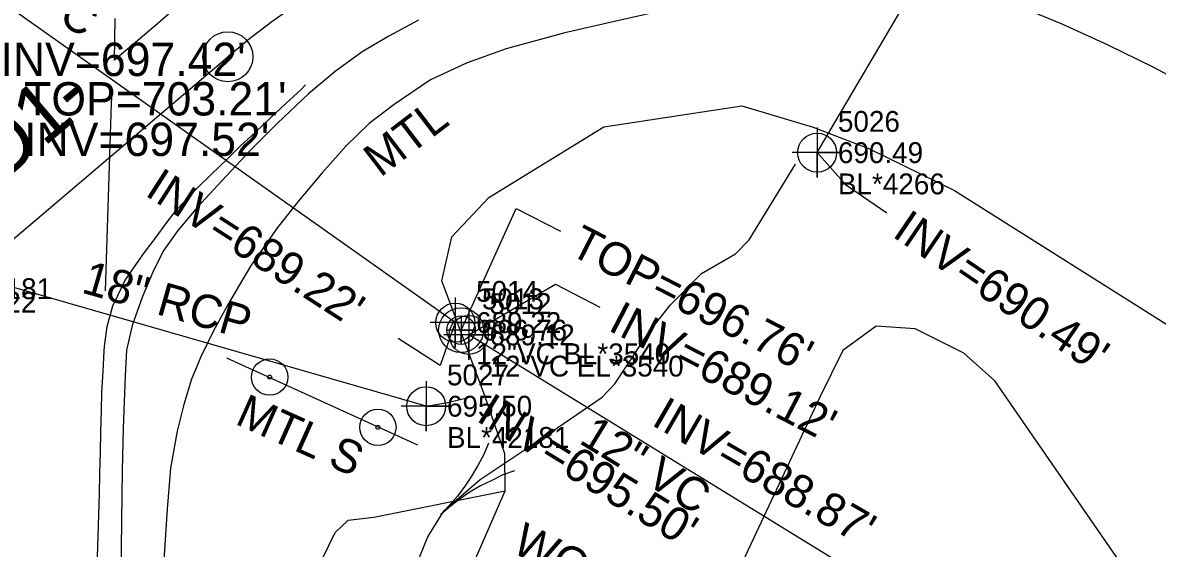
# Model space of a CAD drawing. Extents: x 1516784 to 1522736, y 634838 to 639369.
# Drawn here: x 1520477.7 to 1520613.9, y 637727.3 to 637790.3 of the extents above; entities that cross this region are included whole.
import ezdxf

# ---------------------------------------------------------------- set-up
doc = ezdxf.new("R2010")
doc.units = 0
for name, color, linetype in [('COGO Default Point Elevation', 7, 'Continuous'), ('COGO Default Point Number', 7, 'Continuous'), ('Exist Environmental Wetland Boundary Text', 7, 'Continuous'), ('Exist Guardrail', 7, 'Continuous'), ('Exist Guardrail Text', 7, 'Continuous'), ('Exist Horizontal Alignment Direction Label', 7, 'Continuous'), ('Exist Horizontal Alignment Point', 7, 'Continuous'), ('Exist Hydro Stream Flow Arrow CELL', 7, 'Continuous'), ('Exist Hydro Stream or Body of Water Text', 7, 'Continuous'), ('Exist Other Culture Located Object Text', 7, 'Continuous'), ('Exist Other Culture Sign CELL', 7, 'Continuous'), ('Exist Structure Minor Catch Basin Cogo Comment', 7, 'Continuous'), ('Exist Structure Minor Catch Basin Top Elevation', 7, 'Continuous'), ('Exist Structure Minor Pipes RCP 18 Inch', 7, 'Continuous'), ('Exist Structure Minor Pipes RCP 18 Inch Cogo Comment', 7, 'Continuous'), ('Exist Structure Minor Pipes RCP 18 Inch Cogo Elevation', 7, 'Continuous'), ('Exist Structure Minor Pipes RCP 18 Inch Cogo Number', 7, 'Continuous'), ('Exist Structure Minor Pipes RCP 18 Inch Cogo Point CELL', 7, 'Continuous'), ('Exist Structure Minor Pipes RCP 18 Inch Invert', 7, 'Continuous'), ('Exist Structure Minor Pipes RCP 18 Inch Leader', 7, 'Continuous'), ('Exist Structure Minor Pipes RCP 18 Inch Text', 7, 'Continuous'), ('Exist Structure Minor Pipes RCP 66 Inch', 7, 'Continuous'), ('Exist Structure Minor Pipes RCP 66 Inch Cogo Comment', 7, 'Continuous'), ('Exist Structure Minor Pipes RCP 66 Inch Cogo Elevation', 7, 'Continuous'), ('Exist Structure Minor Pipes RCP 66 Inch Cogo Number', 7, 'Continuous'), ('Exist Structure Minor Pipes RCP 66 Inch Cogo Point CELL', 7, 'Continuous'), ('Exist Structure Minor Pipes RCP 66 Inch Invert', 7, 'Continuous'), ('Exist Structure Minor Pipes RCP 66 Inch Leader', 7, 'Continuous'), ('Exist Utilities Sanitary Sewer Manhole CELL', 7, 'Continuous'), ('Exist Utilities Sanitary Sewer Manhole Cogo Elevation', 7, 'Continuous'), ('Exist Utilities Sanitary Sewer Manhole Cogo Number', 7, 'Continuous'), ('Exist Utilities Sanitary Sewer Manhole Leader', 7, 'Continuous'), ('Exist Utilities Sanitary Sewer Manhole Text', 7, 'Continuous'), ('Exist Utilities Sanitary Sewer UG Line', 7, 'Continuous'), ('Exist Utilities Sanitary Sewer UG Line Cogo Comment', 7, 'Continuous'), ('Exist Utilities Sanitary Sewer UG Line Cogo Elevation', 7, 'Continuous'), ('Exist Utilities Sanitary Sewer UG Line Cogo Number', 7, 'Continuous'), ('Exist Utilities Sanitary Sewer UG Line Cogo Point CELL', 7, 'Continuous'), ('Exist Utilities Sanitary Sewer UG Line Invert Elevation', 7, 'Continuous'), ('Exist Utilities Sanitary Sewer UG Line Leader', 7, 'Continuous'), ('Exist Utilities Sanitary Sewer UG Line Text', 7, 'Continuous'), ('Exist Vegetation Hedge Row', 7, 'Continuous'), ('Exist Vegetation Woods Line', 7, 'Continuous'), ('Exist Vegetation Woods Line Text', 7, 'Continuous'), ('Scratch_Level_5', 7, 'Continuous')]:
    doc.layers.add(name, color=color, linetype=linetype)

msp = doc.modelspace()

# ---------------------------------------------------------------- linework, layer by layer
at = {"layer": 'COGO Default Point Elevation'}
for points in [[(1520495.79, 637791.83), (1520493.89, 637790.21), (1520493.16, 637789.58), (1520491.25, 637787.97), (1520489.34, 637786.35), (1520488.74, 637785.84), (1520488.79, 637788.34), (1520488.84, 637790.84)], [(1520486.66, 637725.01), (1520486.75, 637727.5), (1520486.83, 637730), (1520486.87, 637731.32), (1520486.93, 637733.81), (1520486.99, 637736.31), (1520487.05, 637738.81), (1520487.12, 637741.31), (1520487.18, 637743.81), (1520487.23, 637745.99), (1520487.37, 637748.48), (1520487.51, 637750.98), (1520487.54, 637751.51), (1520487.88, 637753.88), (1520488.55, 637756.36), (1520489.62, 637758.62), (1520489.97, 637759.36), (1520491.4, 637761.4), (1520492.36, 637762.77), (1520493.85, 637764.78), (1520494.77, 637766.04), (1520496.2, 637767.88), (1520497.92, 637769.7), (1520498.63, 637770.46), (1520500.43, 637772.2), (1520502.22, 637773.94), (1520503.84, 637775.51), (1520505.67, 637777.22), (1520507.49, 637778.93), (1520509.31, 637780.64), (1520511.14, 637782.34), (1520511.69, 637782.87)], [(1520487.67, 637758.19), (1520487.75, 637760.68), (1520487.83, 637763.18), (1520487.92, 637765.68), (1520488, 637768.18), (1520488.08, 637770.68), (1520488.16, 637773.18), (1520488.24, 637775.68), (1520488.32, 637778.17), (1520488.4, 637780.67), (1520488.42, 637781.31)]]:
    msp.add_lwpolyline(points, dxfattribs=at)
at = {"layer": 'COGO Default Point Number'}
for points in [[(1520730.01, 637678.42), (1520724.43, 637685.72), (1520718.8, 637693.02), (1520712.86, 637700.87), (1520707.57, 637708.24), (1520701.91, 637715.4), (1520696.21, 637722.56), (1520690.38, 637729.44), (1520684.7, 637735.63), (1520679.06, 637741.13), (1520673.62, 637746.27), (1520667.36, 637751.43), (1520660.6, 637756.76), (1520654.17, 637761.27), (1520647.31, 637765.77), (1520640.04, 637770.17), (1520633.1, 637774.07), (1520625.66, 637778.3), (1520619.11, 637781.96), (1520613.49, 637784.95), (1520607.96, 637787.7), (1520602.49, 637790.18), (1520596.67, 637792.55)], [(1520525.24, 637790.65), (1520521.69, 637788.72), (1520518.47, 637786.85), (1520515.23, 637784.47), (1520512.03, 637781.82), (1520508.3, 637778.27), (1520505.04, 637775.02), (1520501.64, 637771.36), (1520498.7, 637768.2), (1520496.34, 637765.43), (1520494.66, 637763.06), (1520493.41, 637760.61), (1520492.11, 637757.49), (1520490.87, 637754.03), (1520490.2, 637751.07), (1520490.02, 637747.99), (1520489.8, 637741.69), (1520489.67, 637736.6), (1520489.57, 637730.59), (1520489.52, 637724.11)]]:
    msp.add_lwpolyline(points, dxfattribs=at)
at = {"layer": 'Exist Environmental Wetland Boundary Text'}
msp.add_line((1520451.52, 637743.08), (1520502.36, 637786.26), dxfattribs=at)
msp.add_arc((1520567.09, 637710.03), 100, 99.6864, 130.3353, dxfattribs=at)
at = {"layer": 'Exist Guardrail'}
for points in [[(1520561.81, 637793.38), (1520554.82, 637791.83), (1520548.77, 637790.5), (1520542.79, 637789.12)], [(1520542.79, 637789.12), (1520535.77, 637787.2), (1520531.09, 637785.51), (1520526.7, 637783.49), (1520522.3, 637780.53), (1520519.3, 637778.24), (1520516.57, 637775.56), (1520513.69, 637772.34), (1520510.91, 637769.07), (1520508.32, 637765.79), (1520505.08, 637761.12), (1520502.42, 637756.67), (1520500.61, 637753.28), (1520499.12, 637750.25), (1520497.98, 637747.59), (1520497.06, 637744.52), (1520496.26, 637741.34), (1520495.49, 637736.9), (1520495.06, 637731.98), (1520494.68, 637725.85), (1520494.2, 637713.08), (1520493.68, 637698.43), (1520493.45, 637683.37)]]:
    msp.add_lwpolyline(points, dxfattribs=at)
at = {"layer": 'Exist Horizontal Alignment Point'}
msp.add_circle((1520502.36, 637786.26), 3, dxfattribs=at)
at = {"layer": 'Exist Hydro Stream Flow Arrow CELL'}
msp.add_line((1520531.56, 637734.79), (1520531.56, 637734.79), dxfattribs=at)
for points in [[(1520533.63, 637739.88), (1520533.07, 637738.53), (1520532.35, 637737.21), (1520531.62, 637735.93), (1520530.81, 637734.73), (1520529.91, 637733.55), (1520528.94, 637732.41), (1520527.93, 637731.35)], [(1520536.77, 637736.56), (1520535.38, 637736.08), (1520534.03, 637735.43), (1520532.7, 637734.78), (1520531.46, 637734.04), (1520530.24, 637733.21), (1520529.04, 637732.3), (1520527.93, 637731.35)]]:
    msp.add_lwpolyline(points, dxfattribs=at)
at = {"layer": 'Exist Hydro Stream or Body of Water Text'}
for points in [[(1520548.79, 637747.01), (1520552.84, 637753.14), (1520555.46, 637756.46), (1520559.2, 637760.27), (1520563.29, 637762.6), (1520564.94, 637764.28), (1520570.49, 637773.36)], [(1520540.43, 637740.72), (1520547.28, 637745.43), (1520548.79, 637747.01)], [(1520528.31, 637689.09), (1520524.87, 637701.21), (1520524.29, 637707.26), (1520524.03, 637717.24), (1520524.96, 637725.22), (1520526.35, 637728.66), (1520528.31, 637731.8), (1520532.66, 637735.53), (1520540.43, 637740.72)]]:
    msp.add_lwpolyline(points, dxfattribs=at)
at = {"layer": 'Exist Other Culture Sign CELL'}
msp.add_line((1520502.19, 637750.13), (1520525.13, 637739.69), dxfattribs=at)
for centre, radius in [((1520507.38, 637747.82), 2.18), ((1520507.38, 637747.82), 0.24), ((1520520.36, 637741.8), 2.18), ((1520520.36, 637741.8), 0.24)]:
    msp.add_circle(centre, radius, dxfattribs=at)
at = {"layer": 'Exist Structure Minor Pipes RCP 18 Inch'}
msp.add_line((1520526.16, 637744.33), (1520464.07, 637762.18), dxfattribs=at)
at = {"layer": 'Exist Structure Minor Pipes RCP 18 Inch Cogo Point CELL'}
msp.add_lwpolyline([(1520526.16, 637747.33), (1520526.16, 637741.33), (1520526.16, 637744.33), (1520529.16, 637744.33), (1520523.16, 637744.33)], dxfattribs=at)
msp.add_circle((1520526.16, 637744.33), 2.34, dxfattribs=at)
at = {"layer": 'Exist Structure Minor Pipes RCP 18 Inch Leader'}
msp.add_lwpolyline([(1520526.16, 637744.33), (1520528.78, 637744.76), (1520531.37, 637745.4)], dxfattribs=at)
at = {"layer": 'Exist Structure Minor Pipes RCP 66 Inch'}
msp.add_line((1520573.09, 637774.75), (1520617.17, 637849.71), dxfattribs=at)
at = {"layer": 'Exist Structure Minor Pipes RCP 66 Inch Cogo Point CELL'}
msp.add_lwpolyline([(1520573.09, 637777.75), (1520573.09, 637771.75), (1520573.09, 637774.75), (1520576.09, 637774.75), (1520570.09, 637774.75)], dxfattribs=at)
msp.add_circle((1520573.09, 637774.75), 2.34, dxfattribs=at)
at = {"layer": 'Exist Structure Minor Pipes RCP 66 Inch Leader'}
msp.add_lwpolyline([(1520573.09, 637774.75), (1520576.48, 637770.92), (1520581.44, 637767.55)], dxfattribs=at)
at = {"layer": 'Exist Utilities Sanitary Sewer Manhole CELL'}
msp.add_lwpolyline([(1520530.35, 637755.17), (1520530.35, 637751.75), (1520530.35, 637753.46), (1520532.06, 637753.46), (1520528.63, 637753.46)], dxfattribs=at)
for radius in [2.69, 1.71]:
    msp.add_circle((1520530.35, 637753.46), radius, dxfattribs=at)
at = {"layer": 'Exist Utilities Sanitary Sewer Manhole Leader'}
msp.add_lwpolyline([(1520530.35, 637753.46), (1520536.96, 637768.07), (1520542.3, 637765.34)], dxfattribs=at)
at = {"layer": 'Exist Utilities Sanitary Sewer UG Line'}
for p, q in [((1520529.65, 637754.36), (1520393.55, 637850.63)), ((1520586.62, 637718.92), (1520531.27, 637752.89))]:
    msp.add_line(p, q, dxfattribs=at)
at = {"layer": 'Exist Utilities Sanitary Sewer UG Line Cogo Point CELL'}
for points in [[(1520529.65, 637757.36), (1520529.65, 637751.36), (1520529.65, 637754.36), (1520532.65, 637754.36), (1520526.65, 637754.36)], [(1520531.27, 637755.89), (1520531.27, 637749.89), (1520531.27, 637752.89), (1520534.27, 637752.89), (1520528.27, 637752.89)]]:
    msp.add_lwpolyline(points, dxfattribs=at)
for centre in [(1520529.65, 637754.36), (1520531.27, 637752.89)]:
    msp.add_circle(centre, 2.34, dxfattribs=at)
at = {"layer": 'Exist Utilities Sanitary Sewer UG Line Leader'}
for points in [[(1520531.27, 637752.89), (1520541.69, 637758.96), (1520547.02, 637756.21)], [(1520529.65, 637754.36), (1520527.83, 637749.21), (1520522.79, 637752.45)]]:
    msp.add_lwpolyline(points, dxfattribs=at)
at = {"layer": 'Exist Vegetation Hedge Row'}
msp.add_lwpolyline([(1520531.42, 637691.46), (1520519.5, 637700.82), (1520514.88, 637706.41), (1520513.86, 637709.46), (1520513.23, 637712.93), (1520512.62, 637719.89), (1520512.16, 637722.09), (1520513.1, 637724.85), (1520514.47, 637727.63), (1520515.24, 637729.19), (1520516.78, 637730.64), (1520519.88, 637731), (1520535.66, 637734.18)], dxfattribs=at)
at = {"layer": 'Exist Vegetation Woods Line'}
for points in [[(1520623.84, 637623.64), (1520612.04, 637629.08), (1520585.07, 637648.42), (1520572.01, 637658.92), (1520547.81, 637675.36), (1520535.53, 637685.33), (1520531.42, 637691.46), (1520528.78, 637699.21), (1520527.57, 637705.3), (1520527.68, 637712.92), (1520529.27, 637719.58), (1520535.66, 637734.18), (1520535.61, 637738.62), (1520533.21, 637745.56), (1520528.06, 637759.36), (1520529.25, 637764.65), (1520533.67, 637769.36), (1520547.5, 637777.83), (1520564.04, 637780.36), (1520572.63, 637777.82), (1520579.39, 637775.21), (1520589.58, 637770.21), (1520622.62, 637749.37)], [(1520617.02, 637714.26), (1520609.34, 637725.79), (1520594.42, 637747.39), (1520590.72, 637750.68), (1520584.86, 637753.62), (1520580.16, 637753.93), (1520576.19, 637751), (1520573.43, 637745.42), (1520562.37, 637721.9), (1520560.31, 637716.13), (1520562.35, 637709.29), (1520565.65, 637703.94), (1520575.5, 637695.07), (1520597.18, 637676.35), (1520623.34, 637657.95)]]:
    msp.add_lwpolyline(points, dxfattribs=at)

# ---------------------------------------------------------------- texts
at = {"layer": 'Exist Guardrail Text'}
msp.add_text('MTL', height=4, rotation=37.4034, dxfattribs=at).set_placement((1520520.66, 637771.72))
at = {"layer": 'Exist Horizontal Alignment Direction Label'}
msp.add_text('-ELP_D1-', height=7, rotation=40.3353, dxfattribs=at).set_placement((1520455.27, 637754.15))
at = {"layer": 'Exist Other Culture Located Object Text'}
msp.add_text('MTL S', height=4, rotation=335.8908, dxfattribs=at).set_placement((1520503.08, 637742.26))
at = {"layer": 'Exist Structure Minor Catch Basin Cogo Comment'}
msp.add_text('BL*3122', height=2.5, dxfattribs=at).set_placement((1520466.54, 637755.56))
at = {"layer": 'Exist Structure Minor Catch Basin Top Elevation'}
msp.add_text("TOP=703.21'", height=4, dxfattribs=at).set_placement((1520477.9, 637779.21))
at = {"layer": 'Exist Structure Minor Pipes RCP 18 Inch Cogo Comment'}
for s, p in [('EL*42181', (1520466.57, 637757.18)), ('BL*42181', (1520528.66, 637739.33))]:
    msp.add_text(s, height=2.5, dxfattribs=at).set_placement(p)
at = {"layer": 'Exist Structure Minor Pipes RCP 18 Inch Cogo Elevation'}
msp.add_text('695.50', height=2.5, dxfattribs=at).set_placement((1520528.66, 637743.08))
at = {"layer": 'Exist Structure Minor Pipes RCP 18 Inch Cogo Number'}
msp.add_text('5027', height=2.5, dxfattribs=at).set_placement((1520528.66, 637746.83))
at = {"layer": 'Exist Structure Minor Pipes RCP 18 Inch Invert'}
for s, p in [("INV=697.42'", (1520475.07, 637783.94)), ("INV=697.52'", (1520477.91, 637774.35))]:
    msp.add_text(s, height=4, dxfattribs=at).set_placement(p)
msp.add_text("INV=695.50'", height=4, rotation=328.4434, dxfattribs=at).set_placement((1520532.03, 637742.65))
at = {"layer": 'Exist Structure Minor Pipes RCP 18 Inch Text'}
msp.add_text('18" RCP', height=4, rotation=343.9621, dxfattribs=at).set_placement((1520484.65, 637758))
at = {"layer": 'Exist Structure Minor Pipes RCP 66 Inch Cogo Comment'}
msp.add_text('BL*4266', height=2.5, dxfattribs=at).set_placement((1520575.59, 637769.75))
at = {"layer": 'Exist Structure Minor Pipes RCP 66 Inch Cogo Elevation'}
msp.add_text('690.49', height=2.5, dxfattribs=at).set_placement((1520575.59, 637773.5))
at = {"layer": 'Exist Structure Minor Pipes RCP 66 Inch Cogo Number'}
msp.add_text('5026', height=2.5, dxfattribs=at).set_placement((1520575.59, 637777.25))
at = {"layer": 'Exist Structure Minor Pipes RCP 66 Inch Invert'}
msp.add_text("INV=690.49'", height=4, rotation=325.8217, dxfattribs=at).set_placement((1520581.97, 637764.77))
at = {"layer": 'Exist Utilities Sanitary Sewer Manhole Cogo Elevation'}
msp.add_text('696.76', height=2.5, dxfattribs=at).set_placement((1520532.85, 637752.21))
at = {"layer": 'Exist Utilities Sanitary Sewer Manhole Cogo Number'}
msp.add_text('5013', height=2.5, dxfattribs=at).set_placement((1520532.85, 637755.96))
at = {"layer": 'Exist Utilities Sanitary Sewer Manhole Text'}
msp.add_text("TOP=696.76'", height=4, rotation=332.9295, dxfattribs=at).set_placement((1520543.17, 637762.64))
at = {"layer": 'Exist Utilities Sanitary Sewer UG Line Cogo Comment'}
for s, p in [('12"VC BL*3540', (1520532.15, 637749.36)), ('12"VC EL*3540', (1520533.77, 637747.89))]:
    msp.add_text(s, height=2.5, dxfattribs=at).set_placement(p)
at = {"layer": 'Exist Utilities Sanitary Sewer UG Line Cogo Elevation'}
for s, p in [('689.22', (1520532.15, 637753.11)), ('689.12', (1520533.77, 637751.64))]:
    msp.add_text(s, height=2.5, dxfattribs=at).set_placement(p)
at = {"layer": 'Exist Utilities Sanitary Sewer UG Line Cogo Number'}
for s, p in [('5014', (1520532.15, 637756.86)), ('5012', (1520533.77, 637755.39))]:
    msp.add_text(s, height=2.5, dxfattribs=at).set_placement(p)
at = {"layer": 'Exist Utilities Sanitary Sewer UG Line Invert Elevation'}
for s, rotation, p in [("INV=689.22'", 327.2425, (1520492.27, 637769.71)), ("INV=689.12'", 332.6301, (1520547.87, 637753.51)), ("INV=688.87'", 329.9971, (1520553.07, 637742.15))]:
    msp.add_text(s, height=4, rotation=rotation, dxfattribs=at).set_placement(p)
at = {"layer": 'Exist Utilities Sanitary Sewer UG Line Text'}
for rotation, p in [(324.7274, (1520471.3, 637798.09)), (328.4612, (1520544.37, 637739.98))]:
    msp.add_text('12" VC', height=4, rotation=rotation, dxfattribs=at).set_placement(p)
at = {"layer": 'Exist Vegetation Woods Line Text'}
msp.add_text('WOODS', height=4, rotation=333.5021, dxfattribs=at).set_placement((1520536.26, 637726.9))
at = {"layer": 'Scratch_Level_5'}
msp.add_text('COLUMN LOCATION', height=500, rotation=335.0373, dxfattribs=at).set_placement((1516680.97, 637558.94))

doc.saveas('drawing.dxf')
